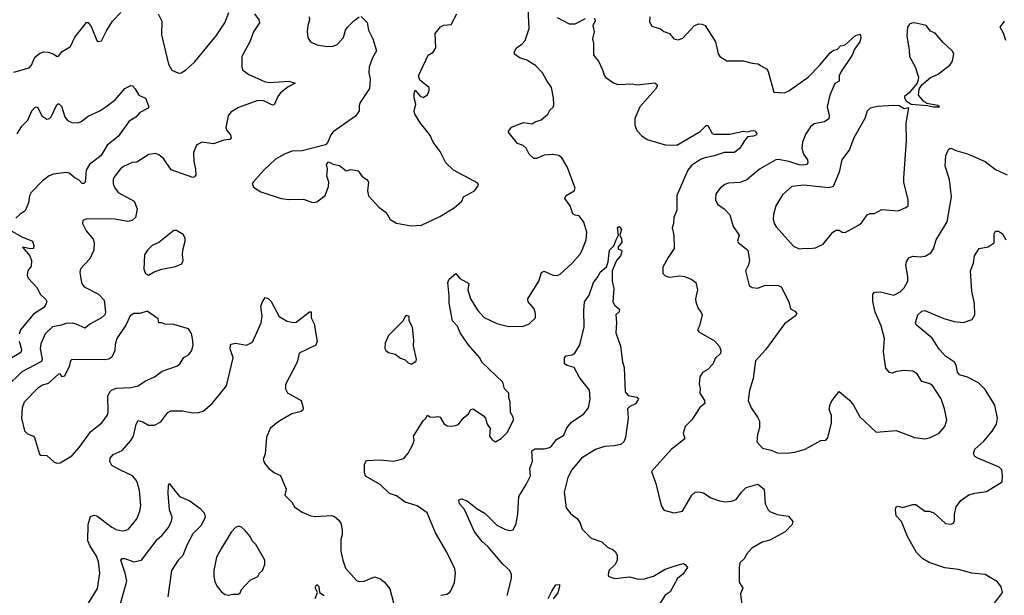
# Model space of a CAD drawing. Extents: x 2057697 to 2160550, y 827490 to 1016834.
# Tile 260 of 509: x 2081111 to 2087785, y 936666 to 940565. Entities that reach past the tile are written whole.
import ezdxf

# ---------------------------------------------------------------- set-up
doc = ezdxf.new("R2010")
doc.units = 0

msp = doc.modelspace()

# ---------------------------------------------------------------- linework, layer by layer
at = {"layer": '0CON20XD'}
for points in [[(2083965, 936665.7), (2084005.8, 936674.2), (2084025, 936683.8), (2084034.1, 936695.9), (2084058.3, 936751.7), (2084064, 936815), (2084060, 936845), (2084007.4, 936957.4), (2083929.3, 937089.3), (2083872.5, 937225), (2083805, 937271.8), (2083725, 937296.9), (2083665, 937340), (2083616.6, 937356.6), (2083555, 937416.9), (2083455, 937473.8), (2083447.3, 937497.3), (2083448.6, 937555), (2083461.9, 937578.1), (2083555, 937584.4), (2083645.7, 937574.3), (2083715, 937593.3), (2083745, 937628.8), (2083778.9, 937691.1), (2083785.6, 937715), (2083780.8, 937745), (2083845, 937847.5), (2083864, 937865), (2083875, 937886.2), (2083890, 937875), (2083917.3, 937872.7), (2083945, 937876.9), (2083961.9, 937871.9), (2083985, 937828.8), (2084007.5, 937815), (2084035, 937810.8), (2084065, 937816), (2084085, 937824), (2084117.5, 937865), (2084154, 937895), (2084170, 937925), (2084185, 937928.8), (2084255, 937882.5), (2084268.8, 937865), (2084278.8, 937825), (2084300, 937795), (2084296.2, 937745), (2084315, 937716.7), (2084335, 937706.7), (2084375, 937728), (2084417.9, 937772.1), (2084457.1, 937855), (2084455, 937872.5), (2084437.5, 937905), (2084436.2, 937975), (2084426.4, 938006.4), (2084426.2, 938035), (2084396.7, 938065), (2084385, 938110), (2084244.6, 938244.6), (2084230, 938275), (2084150, 938365), (2084095.7, 938445), (2084078.6, 938488.6), (2084045.7, 938525), (2084022.9, 938645), (2084022, 938695), (2084014, 938785), (2084023.2, 938806.8), (2084066.4, 938846.4), (2084095, 938812.5), (2084155, 938777.5), (2084147.5, 938735), (2084165.8, 938675), (2084216.9, 938595), (2084258.5, 938548.5), (2084345, 938506.7), (2084425, 938487.8), (2084525, 938490), (2084565.4, 938504.6), (2084606.2, 938545), (2084607.7, 938572.3), (2084597.4, 938607.4), (2084558, 938655), (2084555.9, 938674.1), (2084629.2, 938795), (2084648.3, 938851.7), (2084665, 938860.8), (2084725, 938835.8), (2084755, 938833.1), (2084775, 938840.8), (2084855, 938916.2), (2084907.1, 938975), (2084924.4, 939005), (2084951.4, 939075), (2084954.4, 939125), (2084935, 939193.8), (2084904, 939236), (2084875, 939241.9), (2084861.2, 939251.2), (2084841.4, 939305), (2084807.1, 939355), (2084815.8, 939375), (2084868.8, 939405), (2084876.2, 939425), (2084823, 939563), (2084785, 939628.8), (2084765, 939645.8), (2084725, 939652), (2084665, 939647.1), (2084615, 939624.3), (2084595, 939625.8), (2084564.6, 939654.6), (2084543.8, 939695), (2084522.7, 939712.7), (2084485, 939726.7), (2084421.2, 939805), (2084445, 939838), (2084525, 939870), (2084585, 939860), (2084605, 939873.3), (2084645, 939886.7), (2084690, 939925), (2084705, 939952.5), (2084726.1, 939973.9), (2084730.5, 939989.5), (2084729.4, 940035), (2084716, 940105), (2084680.8, 940155), (2084655.5, 940205.5), (2084607.5, 940255), (2084545, 940294), (2084504.3, 940304.3), (2084465, 940332.5), (2084463.3, 940345), (2084478.8, 940375), (2084515, 940400), (2084536.2, 940423.8), (2084564.6, 940505.4), (2084552.4, 940732.4)], [(2082702.9, 940605), (2082732.9, 940565), (2082735.7, 940545), (2082696.2, 940483.8), (2082671.8, 940415), (2082616.9, 940315), (2082617, 940247), (2082622.5, 940225), (2082663.8, 940195), (2082775, 940143.5), (2082805, 940140), (2082935, 940148.1), (2082977.5, 940135), (2082930.2, 940109.8), (2082879.4, 940070.6), (2082860, 940045), (2082835, 939988.8), (2082825, 939986), (2082765, 940015.6), (2082725, 940018.2), (2082595, 939970), (2082541.4, 939938.6), (2082524.3, 939915), (2082508.6, 939835), (2082515.7, 939815), (2082540.8, 939785), (2082544, 939765), (2082535, 939754.3), (2082495, 939749.4), (2082425, 939724.4), (2082345, 939735.8), (2082310, 939715), (2082289.2, 939665), (2082290.6, 939605), (2082302.9, 939552.9), (2082304.5, 939515.5), (2082295, 939500), (2082285, 939496.9), (2082137.7, 939547.7), (2082085, 939624.4), (2082055, 939650.8), (2082035, 939659.2), (2081987, 939653), (2081905, 939600), (2081873, 939597), (2081815, 939570.8), (2081795, 939556.2), (2081756, 939505), (2081745.8, 939485), (2081744.4, 939454.4), (2081755.6, 939425.6), (2081778.8, 939395), (2081887.5, 939335), (2081906.9, 939285), (2081897.1, 939225), (2081875, 939207.1), (2081845, 939198.9), (2081756.8, 939213.2), (2081567, 939217), (2081540, 939205), (2081537.5, 939185), (2081562.5, 939135), (2081608.7, 939078.7), (2081615.6, 939055), (2081613.9, 939003.9), (2081585.8, 938945), (2081522.4, 938877.6), (2081519.2, 938855), (2081525, 938810), (2081532, 938775), (2081548.8, 938755), (2081645.5, 938705.5), (2081683.1, 938665), (2081692.7, 938585), (2081687.5, 938565), (2081665, 938545.5), (2081586.6, 938503.4), (2081555, 938475.7), (2081495, 938503.5), (2081468.6, 938508.6), (2081425, 938507.9), (2081395, 938495.6), (2081334.2, 938485), (2081283.3, 938436.7), (2081255, 938368.8), (2081250.7, 938335), (2081263.8, 938266.2), (2081259.5, 938250.5), (2081125, 938180), (2081028.9, 938085)], [(2081070.9, 940209.1), (2081175, 940238.8), (2081192.1, 940257.9), (2081215, 940312), (2081245, 940336.7), (2081275, 940346.9), (2081304.4, 940344.4), (2081342.7, 940332.7), (2081365, 940316.7), (2081375, 940317.5), (2081399.2, 940350.8), (2081455, 940384.2), (2081485, 940448), (2081565, 940546.2), (2081575, 940546.2), (2081595, 940520), (2081634.2, 940424.2), (2081645, 940416.7), (2081665, 940421.2), (2081699.1, 940490.9), (2081741.1, 940555), (2081796.6, 940613.4)], [(2082048.9, 940605), (2082075.5, 940555), (2082072, 940462), (2082119.4, 940265), (2082143.4, 940223.4), (2082187, 940203), (2082205, 940206), (2082235, 940224.3), (2082295, 940276.9), (2082443.6, 940456.4), (2082502.2, 940545), (2082528.9, 940615)], [(2083425, 940586.7), (2083465.6, 940545.6), (2083475.6, 940495.6), (2083503.8, 940435), (2083528.6, 940355), (2083502, 940308), (2083480, 940245), (2083476.7, 940205), (2083487.5, 940165), (2083481.7, 940098.3), (2083420, 940005), (2083412.5, 939985), (2083411.7, 939948.3), (2083387.3, 939912.7), (2083236.2, 939805), (2083219.2, 939785), (2083200, 939735), (2083185, 939718.8), (2083025, 939677.1), (2082955, 939674.2), (2082905, 939654.2), (2082845, 939620), (2082765, 939546.7), (2082695, 939466.7), (2082686.7, 939455), (2082695, 939430), (2082745, 939398.8), (2082884.5, 939354.5), (2082935, 939348.1), (2083035, 939350), (2083095, 939327.5), (2083125, 939332.5), (2083181.2, 939375), (2083204.2, 939435), (2083206, 939465), (2083194, 939505), (2083196.7, 939555), (2083190, 939585), (2083205, 939602.5), (2083235, 939586.7), (2083278.3, 939578.3), (2083325, 939542.5), (2083355, 939550), (2083405, 939542.5), (2083433, 939503), (2083463, 939483), (2083475.8, 939465.8), (2083468.1, 939405), (2083475, 939371.2), (2083545, 939296.2), (2083595, 939258.8), (2083621.2, 939211.2), (2083665, 939186.2), (2083715, 939178.8), (2083765, 939170), (2083835, 939174), (2083957.9, 939232.1), (2084055, 939292), (2084107.5, 939335), (2084120, 939365), (2084193.3, 939405), (2084220, 939445), (2084216.7, 939455), (2084195, 939470), (2084052.5, 939545), (2083998.8, 939595), (2083962.1, 939672.1), (2083913.3, 939735), (2083892, 939785), (2083827.5, 939865), (2083789.5, 939925), (2083785.7, 939945), (2083796.1, 939993.9), (2083783.8, 940035), (2083783.8, 940065), (2083791.7, 940088.3), (2083825, 940047.5), (2083845, 940037.5), (2083875, 940057.5), (2083887.5, 940085), (2083887.5, 940105), (2083822.5, 940155), (2083813.3, 940185), (2083880, 940325), (2083913.9, 940346.1), (2083931.2, 940375), (2083927.7, 940472.3), (2083962.3, 940517.7), (2083985, 940528.8), (2084035, 940533.3), (2084074, 940605)], [(2083074.2, 940585), (2083075.8, 940565), (2083063.1, 940525), (2083059.2, 940485), (2083063.8, 940443.8), (2083082.5, 940415), (2083125.9, 940395.9), (2083195, 940383.1), (2083235, 940386.9), (2083262.4, 940397.6), (2083305.5, 940444.5), (2083320, 940495), (2083334, 940515), (2083375, 940557.5), (2083412.5, 940585)], [(2084755, 940579.4), (2084835, 940537.1), (2084875, 940537.1), (2084945, 940574.2)], [(2085006.7, 940575), (2085012, 940555), (2084996.2, 940525), (2085003.9, 940483.9), (2084994.3, 940435), (2085000.8, 940405), (2085000.8, 940325), (2085035, 940284), (2085062, 940225), (2085074.3, 940184.3), (2085084.1, 940174.1), (2085135, 940136.7), (2085165, 940126.2), (2085265, 940132), (2085295, 940124.5), (2085415, 940137.1), (2085432, 940125), (2085432.5, 940115), (2085420, 940095), (2085314.6, 939975.4), (2085280.6, 939895), (2085280.7, 939850.7), (2085294.4, 939815), (2085328.3, 939778.3), (2085364, 939754), (2085485, 939718.5), (2085565, 939715.6), (2085722.5, 939807.5), (2085765, 939848), (2085775, 939848.8), (2085804.4, 939795), (2085815, 939788.9), (2085925, 939789.1), (2086015, 939810.6), (2086045, 939805.8), (2086075, 939815.6), (2086093.4, 939813.4), (2086108, 939795), (2086104, 939785), (2086085, 939776.4), (2086045, 939771.2), (2086024.3, 939745.7), (2085992.5, 939695), (2085955, 939665.7), (2085885, 939665.4), (2085817.6, 939642.4), (2085755, 939630), (2085725, 939617.2), (2085665, 939576.9), (2085639.6, 939545), (2085565.8, 939375), (2085565.6, 939274.4), (2085543.8, 939225), (2085542, 939185), (2085532.5, 939155), (2085545.5, 939105), (2085546.9, 939015), (2085505.7, 938955), (2085470.9, 938889.1), (2085469.2, 938845), (2085485, 938829.2), (2085515, 938820.6), (2085585, 938829.5), (2085616.2, 938826.2), (2085666.7, 938805), (2085693.3, 938785), (2085706.2, 938735), (2085691.2, 938675), (2085693.8, 938655), (2085708.8, 938608.8), (2085727.3, 938587.3), (2085736.2, 938565), (2085717.9, 938492.1), (2085706.2, 938465), (2085715, 938450), (2085819.6, 938389.6), (2085855, 938352.5), (2085863.8, 938325), (2085861.2, 938305), (2085825, 938270), (2085808.3, 938231.7), (2085775, 938196), (2085738.8, 938175), (2085720, 938145), (2085715.9, 938095.9), (2085723.8, 938065), (2085721.2, 938035), (2085752.5, 937985), (2085754.1, 937965.9), (2085720.9, 937939.1), (2085666, 937855), (2085621.1, 937808.9), (2085608, 937765), (2085620, 937725), (2085527.3, 937652.7), (2085393.8, 937505), (2085423.4, 937423.4), (2085459.2, 937275), (2085475, 937246.7), (2085485, 937240), (2085545, 937223.8), (2085603.6, 937236.4), (2085667.5, 937345), (2085690, 937365), (2085713.6, 937366.4), (2085745, 937360), (2085795.8, 937325.8), (2085855, 937305.7), (2085895, 937300), (2085935, 937302.5), (2085968, 937315), (2086002.5, 937365), (2086034.4, 937395.6), (2086115, 937418.8), (2086156, 937385), (2086164.2, 937285), (2086184.3, 937244.3), (2086195, 937234.2), (2086245, 937214.3), (2086321.2, 937201.2), (2086351.2, 937165), (2086346.2, 937145), (2086298.8, 937095), (2086195, 937040.5), (2086143.6, 937026.4), (2086074, 936985), (2086038, 936945), (2086023.8, 936916.2), (2085992.5, 936885), (2085986.7, 936855), (2085987.5, 936755), (2086012.5, 936715), (2085996.7, 936675), (2086011.2, 936565)], [(2085381.2, 940585), (2085380.7, 940550.7), (2085395, 940522.5), (2085455, 940503.3), (2085477.5, 940485), (2085515, 940472), (2085545, 940436.2), (2085575, 940428), (2085605, 940441.2), (2085685, 940525.8), (2085715, 940537.5), (2085735, 940536), (2085756.2, 940525), (2085828, 940415), (2085844.3, 940334.3), (2085855.9, 940315.9), (2085905, 940286.7), (2086015, 940285.8), (2086075, 940270), (2086116.4, 940266.4), (2086132.5, 940255), (2086172, 940232), (2086184.2, 940214.2), (2086223.6, 940073.6), (2086295, 940069.2), (2086325, 940082.9), (2086455, 940176.2), (2086532, 940255), (2086605, 940342), (2086625, 940356.7), (2086653.6, 940366.4), (2086675, 940387.5), (2086705, 940396.2), (2086775, 940458.8), (2086807, 940467), (2086811.2, 940445), (2086805.8, 940415), (2086768.6, 940365), (2086753.3, 940325), (2086680, 940215), (2086665.6, 940185), (2086665, 940150), (2086635, 940133.3), (2086602.9, 940055), (2086584.4, 939975), (2086597.4, 939917.4), (2086595.3, 939894.7), (2086565.8, 939874.2), (2086495, 939860.9), (2086470.7, 939839.3), (2086438.7, 939791.3), (2086416, 939735), (2086413.1, 939695), (2086422.5, 939655), (2086451.3, 939615), (2086453.5, 939595), (2086444.3, 939585), (2086425, 939579.4), (2086395, 939583), (2086325, 939605.8), (2086255, 939618.9), (2086235, 939615.6), (2086125, 939553.1), (2086040.2, 939479.8), (2085995, 939463.3), (2085915, 939457.1), (2085890.3, 939449.7), (2085858.8, 939425), (2085828.8, 939385), (2085826.7, 939345), (2085841.2, 939315), (2085886.7, 939285), (2085923.9, 939243.9), (2085946.2, 939165), (2085986.9, 939105), (2085976, 939065), (2085980, 939055), (2086045.4, 939005), (2086057.8, 938935), (2086051.4, 938905), (2086030.8, 938865), (2086056, 938765), (2086075, 938752), (2086115, 938746), (2086163.1, 938766.9), (2086255, 938764.2), (2086273.3, 938755), (2086324, 938655), (2086335, 938607.5), (2086365, 938591.2), (2086378.8, 938575), (2086370.5, 938559.5), (2086294.5, 938505.5), (2086165, 938328), (2086098.8, 938255), (2086082, 938135), (2086057, 938053), (2086048.9, 937985), (2086067.8, 937935), (2086112.8, 937872.8), (2086124.4, 937845), (2086125, 937800), (2086112, 937755), (2086106.2, 937705), (2086145, 937663.8), (2086205, 937649.2), (2086245, 937630), (2086305, 937629.2), (2086365, 937636.2), (2086434.1, 937655.9), (2086540, 937715), (2086575, 937717.5), (2086588, 937732), (2086614.2, 937835), (2086612.5, 937885), (2086598.5, 937925), (2086605, 937957.5), (2086615, 937983.3), (2086665, 938046.7), (2086735, 937987.5), (2086762.5, 937955), (2086805.7, 937875.7), (2086915, 937771.2), (2087051.7, 937781.7), (2087175, 937734.2), (2087245, 937726), (2087277.1, 937732.9), (2087342.5, 937765), (2087380.5, 937809.5), (2087394, 937855), (2087380, 937930), (2087356.1, 937996.1), (2087298, 938088), (2087275, 938101.4), (2087225, 938114), (2087195, 938166.2), (2087165, 938184.2), (2087105, 938187.8), (2087055, 938181.9), (2087025, 938171.4), (2087006.7, 938175), (2086981.4, 938205), (2086976.7, 938235), (2086965.5, 938315.5), (2086973.1, 938405), (2086950.9, 938490.9), (2086909.1, 938585), (2086893.4, 938656.6), (2086893.8, 938706.2), (2086905, 938719.4), (2086945, 938721.4), (2087035, 938699.2), (2087079.1, 938720.9), (2087105, 938748), (2087130, 938795), (2087131.1, 938825), (2087117.6, 938902.4), (2087121.4, 938925), (2087137.4, 938952.6), (2087165, 938963.6), (2087215, 938958.9), (2087247.4, 938962.6), (2087286.7, 938985), (2087305, 939013.3), (2087321.9, 939075), (2087398.1, 939195), (2087427.1, 939365), (2087413, 939483), (2087383.1, 939573.1), (2087387.5, 939645), (2087406.2, 939685), (2087415, 939693.8), (2087425, 939694), (2087455, 939679.2), (2087535, 939655.6), (2087655, 939604), (2087725, 939551.2), (2087805, 939514.4)], [(2087305, 939974), (2087345, 939974.5), (2087333.3, 939985), (2087258.8, 939998.8), (2087240.2, 940010.2), (2087202.5, 940055), (2087207.5, 940095), (2087226.7, 940125), (2087285, 940173.8), (2087331.2, 940195), (2087415, 940258), (2087434.2, 940285), (2087442.5, 940335), (2087432, 940355), (2087370.2, 940410.2), (2087315, 940473.8), (2087285, 940487.5), (2087255.8, 940525.8), (2087175, 940543.8), (2087158.3, 940541.7), (2087142.5, 940535), (2087127.5, 940515), (2087123.8, 940455), (2087140.7, 940359.3), (2087141.2, 940315), (2087181.2, 940245), (2087202, 940175), (2087201.7, 940158.3), (2087193.8, 940136.2), (2087140, 940070), (2087107.5, 940045), (2087107.5, 940035), (2087120, 940015), (2087152.5, 939992.5), (2087265, 939983.3), (2087305, 939974)], [(2087794, 940425), (2087778, 940475), (2087756.7, 940515), (2087786.7, 940555)], [(2081095, 939791.2), (2081126.2, 939843.8), (2081166.2, 939883.8), (2081192.7, 939947.3), (2081211.3, 939968.7), (2081225, 939974.2), (2081235, 939970), (2081262.5, 939915), (2081295, 939890.8), (2081314.2, 939895.8), (2081325, 939906.7), (2081362.3, 939987.7), (2081375, 939996.7), (2081395, 939978.8), (2081418, 939908), (2081435, 939882), (2081465, 939868.1), (2081505, 939865.6), (2081526, 939874), (2081575, 939912.5), (2081655, 939948.5), (2081695, 939974.4), (2081760, 940025), (2081825, 940098.8), (2081865, 940118.8), (2081875, 940116.7), (2081895, 940096.2), (2081918, 940055), (2081965, 940034.4), (2081987.3, 939975), (2081982, 939965), (2081925, 939937.5), (2081898.8, 939905), (2081852.6, 939877.4), (2081779.5, 939775), (2081704.3, 939715.7), (2081662.7, 939645), (2081584.6, 939585.4), (2081561.4, 939545), (2081555.8, 939465.8), (2081546.7, 939455), (2081535, 939456.2), (2081517.1, 939477.1), (2081485, 939494.3), (2081446.8, 939526.8), (2081425, 939529.4), (2081340.9, 939519.1), (2081312.2, 939507.8), (2081265, 939474), (2081188.8, 939395), (2081177.7, 939372.3), (2081172, 939325), (2081149.5, 939270.5), (2081115, 939248.8), (2081085, 939220)], [(2086395, 939012.9), (2086435, 939017.9), (2086465, 939014.4), (2086505, 939020), (2086556.7, 939045), (2086623.3, 939125), (2086645, 939140), (2086665, 939140), (2086686.4, 939126.4), (2086705, 939123.3), (2086796.1, 939173.9), (2086819.5, 939190.5), (2086855, 939242.5), (2086875, 939252.5), (2086905, 939253.3), (2086955, 939278.8), (2087065, 939271.2), (2087117.7, 939292.3), (2087132.5, 939305), (2087133.8, 939345), (2087103.3, 939465), (2087103.3, 939495), (2087120.6, 939745), (2087120, 939865), (2087138.3, 939968.3), (2087105, 939962.5), (2087071.5, 939981.5), (2087035.4, 939984.6), (2086925, 939978.2), (2086875.8, 939965), (2086854.3, 939945), (2086838.6, 939895), (2086765.5, 939764.5), (2086734.4, 939685.6), (2086683.5, 939615), (2086665, 939532.5), (2086623.6, 939436.4), (2086595, 939426.5), (2086425, 939445.5), (2086345, 939435.7), (2086280.9, 939379.1), (2086235.7, 939304.3), (2086219.2, 939245), (2086217.5, 939215), (2086224, 939185), (2086240.9, 939160.9), (2086355, 939030.6), (2086395, 939012.9)], [(2081042.7, 939142.7), (2081125, 939094), (2081198.8, 939065), (2081207.5, 939035), (2081203.8, 939016.2), (2081185, 939014), (2081130, 939025), (2081179.2, 938965), (2081190.8, 938935), (2081188, 938895), (2081166.7, 938865), (2081161.2, 938835), (2081168.8, 938815), (2081229.1, 938749.1), (2081251.1, 938705), (2081289.2, 938669.2), (2081295.6, 938655.6), (2081289.6, 938635), (2081275, 938615.4), (2081205, 938571.2), (2081117.7, 938465), (2081108.8, 938435)], [(2081985, 938833.8), (2082022.3, 938857.7), (2082074.2, 938875.8), (2082166.4, 938893.6), (2082209.3, 938910.7), (2082220, 938935), (2082213.8, 938975), (2082216.4, 939003.6), (2082233.3, 939065), (2082233.3, 939085), (2082219.5, 939109.5), (2082175, 939136.7), (2082155, 939136.2), (2082055, 939057.1), (2082009.2, 939035), (2081978, 939005), (2081957.5, 938972.5), (2081952, 938875), (2081963.3, 938845), (2081985, 938833.8)], [(2084414.3, 936665), (2084445, 936780), (2084444.2, 936805.8), (2084434.3, 936835), (2084385, 936876.7), (2084285, 936995.6), (2084245, 937029.4), (2084193.6, 937095), (2084126.9, 937246.9), (2084091.4, 937285), (2084087.5, 937312.5), (2084105, 937320), (2084145, 937305.7), (2084212.4, 937252.4), (2084265, 937220.5), (2084345, 937140.6), (2084405, 937112.5), (2084435, 937106), (2084455, 937108.8), (2084476.8, 937153.2), (2084487.5, 937215), (2084493.3, 937335), (2084545, 937415.7), (2084572.5, 937475), (2084569.6, 937525), (2084587.9, 937575), (2084582, 937645), (2084601.7, 937658.3), (2084665, 937658.2), (2084701.7, 937668.3), (2084715, 937675.7), (2084748.5, 937721.5), (2084798.8, 937751.2), (2084819.7, 937800.3), (2084850.7, 937839.3), (2084935, 937894.4), (2084966.5, 937935), (2084977.1, 937995), (2084972.2, 938055), (2084905, 938140.8), (2084868.3, 938208.3), (2084822.7, 938222.7), (2084803.3, 938235), (2084803.8, 938275), (2084815, 938288), (2084855, 938296), (2084873.1, 938306.9), (2084907.9, 938362.1), (2084938.1, 938485), (2084934.2, 938595.8), (2084938.8, 938655), (2084970.3, 938699.7), (2085000, 938785), (2085032.9, 938825), (2085045, 938855.7), (2085088.3, 938891.7), (2085098.9, 938925), (2085109.7, 939005), (2085137.5, 939032.5), (2085155, 939074), (2085170, 939105), (2085162.1, 939157.9), (2085175, 939164), (2085190.6, 939145), (2085178.8, 939105), (2085190.8, 939080.8), (2085191.5, 939055), (2085165.8, 939025), (2085170.3, 939010.3), (2085190, 939005), (2085193.3, 938995), (2085184.4, 938965), (2085156.6, 938933.4), (2085126, 938865), (2085126.7, 938795), (2085138, 938745), (2085131.2, 938655), (2085145, 938630), (2085176.7, 938605), (2085173.6, 938586.4), (2085152, 938565), (2085156.7, 938515), (2085151.1, 938445), (2085184.3, 938354.3), (2085197.1, 938247.1), (2085208.2, 938208.2), (2085215, 938043.3), (2085235, 938018.6), (2085295, 938009.2), (2085306.2, 937995), (2085285, 937963.8), (2085245.6, 937944.4), (2085231.7, 937928.3), (2085234.3, 937865), (2085216.9, 937735), (2085205.6, 937705), (2085185, 937687.1), (2085140.6, 937679.4), (2085075, 937674.5), (2085015, 937653.5), (2084919.4, 937595), (2084854.5, 937515), (2084827, 937463), (2084802.1, 937365), (2084815, 937258), (2084847.4, 937217.4), (2084893, 937183), (2084910.8, 937155), (2084924.2, 937115), (2084984, 937054), (2085057.4, 937027.4), (2085095, 936992.5), (2085134.3, 936974.3), (2085149.4, 936959.4), (2085160, 936935), (2085160, 936905), (2085146.2, 936875), (2085103.8, 936835), (2085098.8, 936805), (2085105, 936793.8), (2085145, 936780.8), (2085245, 936791.4), (2085306.3, 936776.3), (2085345, 936778.5), (2085408, 936795), (2085485, 936843.3), (2085553.3, 936865), (2085610.7, 936880.7), (2085622.5, 936875), (2085637.5, 936855), (2085605, 936809.2), (2085570.2, 936779.8), (2085520.5, 936689.5), (2085485, 936666), (2085450, 936610)], [(2087065, 937268.8), (2087095, 937260), (2087165, 937280), (2087185, 937280), (2087245, 937236.2), (2087275, 937236.2), (2087307.5, 937225), (2087385, 937153.3), (2087425, 937147.5), (2087440, 937155), (2087446.4, 937173.6), (2087446.7, 937215), (2087458.8, 937265), (2087490.9, 937309.1), (2087545, 937345.7), (2087585, 937358), (2087665, 937368.8), (2087770, 937435), (2087772.5, 937475), (2087766.7, 937515), (2087750, 937535), (2087604.7, 937594.7), (2087585, 937607.1), (2087575.6, 937625), (2087584.3, 937655), (2087645, 937710.8), (2087701.9, 937778.1), (2087731.4, 937825), (2087738.6, 937865), (2087721.4, 937955), (2087655, 938060.6), (2087610, 938105), (2087535, 938144.4), (2087480.3, 938160.3), (2087468.2, 938178.2), (2087457.8, 938225), (2087447.1, 938245), (2087385, 938286.9), (2087343.6, 938333.6), (2087295, 938406.9), (2087188.3, 938498.3), (2087182, 938515), (2087198, 938565), (2087225, 938591.2), (2087245, 938596.2), (2087375, 938540.8), (2087445, 938521.5), (2087507, 938513), (2087565.9, 938534.1), (2087584.2, 938565.8), (2087582.6, 938642.6), (2087565.5, 938725.5), (2087555.6, 938864.4), (2087575.6, 938915), (2087581.9, 938965), (2087614.2, 939015.8), (2087675, 939025.7), (2087715, 939054), (2087716.9, 939115), (2087725, 939132), (2087745, 939132.9), (2087772, 939115), (2087794.6, 939074.6)], [(2081548.5, 936565), (2081637.6, 936712.4), (2081653.8, 936815), (2081645.4, 936895), (2081630.5, 936935), (2081588.1, 936998.1), (2081572.1, 937035), (2081574.6, 937145), (2081591.2, 937198.8), (2081615, 937208.6), (2081635, 937204.3), (2081735, 937127.1), (2081765, 937111.4), (2081805, 937102.9), (2081825.6, 937104.4), (2081848.8, 937115), (2081905.8, 937185), (2081925.8, 937235), (2081931.4, 937275), (2081922.5, 937375), (2081910, 937425), (2081901.2, 937445), (2081875.5, 937475.5), (2081794.4, 937514.4), (2081735, 937546), (2081722.6, 937572.6), (2081725.6, 937595), (2081745, 937620), (2081805, 937646.2), (2081865.4, 937714.6), (2081883.3, 937745), (2081901.1, 937825), (2081915, 937851.2), (2081945, 937842), (2081985, 937819.2), (2082025, 937818), (2082068.3, 937841.7), (2082115, 937903.8), (2082135, 937916.7), (2082215, 937916), (2082285, 937902.5), (2082325, 937904), (2082355, 937913.8), (2082415, 937966.2), (2082514, 938085), (2082559.2, 938275), (2082537.5, 938335), (2082539.3, 938360.7), (2082545, 938367.5), (2082575, 938373.8), (2082649.5, 938360.5), (2082689.7, 938380.3), (2082748.3, 938511.7), (2082754.1, 938555.9), (2082746.4, 938623.6), (2082756.4, 938653.6), (2082775, 938682.5), (2082795, 938676.7), (2082815, 938656.7), (2082870, 938555), (2082925, 938522.5), (2082964.2, 938514.2), (2082985, 938517.1), (2083075, 938586.7), (2083087, 938587), (2083087.5, 938545), (2083106.2, 938505), (2083126.7, 938385), (2083118.8, 938361.2), (2083004.4, 938305.6), (2082992.5, 938245), (2082912.5, 938095), (2082912.5, 938065), (2082927.3, 938037.3), (2083018, 937985), (2083032, 937935), (2083029.5, 937920.5), (2083018.8, 937911.2), (2082956.7, 937895), (2082886.2, 937855), (2082853.3, 937835), (2082810, 937795), (2082783.4, 937736.6), (2082775.8, 937625), (2082761.9, 937585), (2082770.3, 937560.3), (2082796.8, 937526.8), (2082837.5, 937495), (2082878.3, 937478.3), (2082916.7, 937385), (2082907.5, 937345), (2082955, 937296.7), (2082974.2, 937264.2), (2083025, 937228), (2083085, 937204), (2083115, 937198.8), (2083225, 937206.7), (2083245, 937198.8), (2083274.5, 937174.5), (2083287.5, 937155), (2083297.9, 937107.9), (2083297.8, 937075), (2083288.6, 937045), (2083288.6, 936965), (2083300.5, 936905), (2083320.5, 936850.5), (2083395, 936765.7), (2083415, 936760), (2083445, 936762.5), (2083515, 936791.1), (2083556.9, 936776.9), (2083584.2, 936755), (2083619.3, 936709.3), (2083644.2, 936614.2)], [(2081365, 937561.2), (2081385, 937563.8), (2081465, 937611.2), (2081515, 937668), (2081594.4, 937775), (2081667.1, 937835), (2081704.2, 937885), (2081710.8, 937905), (2081708.9, 938015), (2081721.9, 938045), (2081732.5, 938055), (2081765, 938068.2), (2081865, 938073.5), (2081915, 938085.6), (2081965, 938118.1), (2082024.6, 938145.4), (2082076.6, 938183.4), (2082179.8, 938220.2), (2082197.1, 938235), (2082222.7, 938277.3), (2082256, 938295), (2082277.1, 938325), (2082286.8, 938363.2), (2082282.9, 938405), (2082275, 938440), (2082255, 938472), (2082155, 938501.2), (2082095, 938503.8), (2082075, 938512.5), (2082055, 938512.5), (2082049.3, 938539.3), (2081975, 938591.2), (2081925, 938574.2), (2081885, 938574.4), (2081861.1, 938558.9), (2081830, 938495), (2081768.6, 938405), (2081757.5, 938365), (2081756.6, 938323.4), (2081735, 938278.8), (2081715, 938266), (2081685, 938260.8), (2081465, 938263.3), (2081456.7, 938255), (2081447.5, 938215), (2081415, 938150), (2081400, 938145), (2081385, 938166.7), (2081375, 938163.8), (2081305, 938100.4), (2081265, 938090), (2081232.2, 938067.8), (2081142.7, 937975), (2081129.1, 937935), (2081123.9, 937866.1), (2081145, 937780), (2081165, 937758.8), (2081204.3, 937744.3), (2081212, 937735), (2081245, 937622.9), (2081255, 937615.6), (2081295, 937614), (2081345, 937568), (2081365, 937561.2)], [(2083765, 938232.5), (2083798.3, 938251.7), (2083800, 938265), (2083781.2, 938355), (2083783.3, 938395), (2083773, 938483), (2083750, 938525), (2083750, 938555), (2083735, 938562.5), (2083723.3, 938555), (2083710, 938525), (2083612, 938425), (2083588.8, 938375), (2083587, 938337), (2083592.5, 938325), (2083611.7, 938311.7), (2083655, 938300), (2083691.7, 938271.7), (2083725, 938260), (2083745, 938240), (2083765, 938232.5)], [(2081108.1, 938388.1), (2081120.5, 938339.5), (2081123.8, 938325), (2081118.4, 938311.6), (2081025, 938254.5)], [(2081767.8, 936512.2), (2081833.7, 936746.3), (2081836.7, 936765), (2081827.1, 936815), (2081796.2, 936905), (2081805.8, 936914.2), (2081824.6, 936915.4), (2081885, 936893.6), (2081936.4, 936903.6), (2082043.8, 937045), (2082077, 937073), (2082117, 937123), (2082140, 937165), (2082144.6, 937195), (2082127.6, 937245), (2082118, 937355), (2082119.3, 937410.7), (2082125, 937422.5), (2082194.6, 937334.6), (2082265, 937305.5), (2082335, 937254), (2082361.3, 937225), (2082368.7, 937195), (2082340.9, 937139.1), (2082285, 937081.9), (2082243.8, 937005), (2082216.4, 936935), (2082185, 936903.1), (2082139.1, 936835), (2082115.5, 936655)], [(2087696.7, 936585), (2087772.5, 936685), (2087762.7, 936722.7), (2087737.6, 936757.6), (2087655, 936807.8), (2087565, 936815.3), (2087475, 936840.8), (2087382.4, 936852.4), (2087275, 936887.8), (2087232, 936912), (2087190, 936955), (2087128.9, 937065), (2087086.7, 937166.7), (2087051.2, 937205), (2087046.7, 937245), (2087052.5, 937265), (2087065, 937268.8)], [(2082525, 936666.2), (2082555, 936673.8), (2082595, 936674), (2082605, 936682.5), (2082614.2, 936705.8), (2082672.3, 936767.7), (2082726.4, 936793.6), (2082737.5, 936815), (2082757.5, 936835), (2082772.5, 936875), (2082772.5, 936905), (2082710.7, 937010.7), (2082687.5, 937035), (2082673.6, 937063.6), (2082640, 937105), (2082615, 937126.7), (2082595, 937133.3), (2082575, 937126), (2082545, 937093.8), (2082478, 936985), (2082446, 936925), (2082426, 936835), (2082426.4, 936796.4), (2082435, 936760), (2082450, 936725), (2082478.8, 936688.8), (2082505, 936671.2), (2082525, 936666.2)], [(2083114.6, 936645), (2083130, 936685), (2083114.5, 936715.5), (2083125, 936738.8), (2083139.2, 936725), (2083142.5, 936685), (2083174.6, 936664.6)], [(2084694.2, 936645), (2084717.3, 936695), (2084745, 936736.4), (2084769.6, 936739.6), (2084770.8, 936725), (2084757.8, 936682.2), (2084727, 936643)]]:
    msp.add_lwpolyline(points, dxfattribs=at)

doc.saveas('drawing.dxf')
